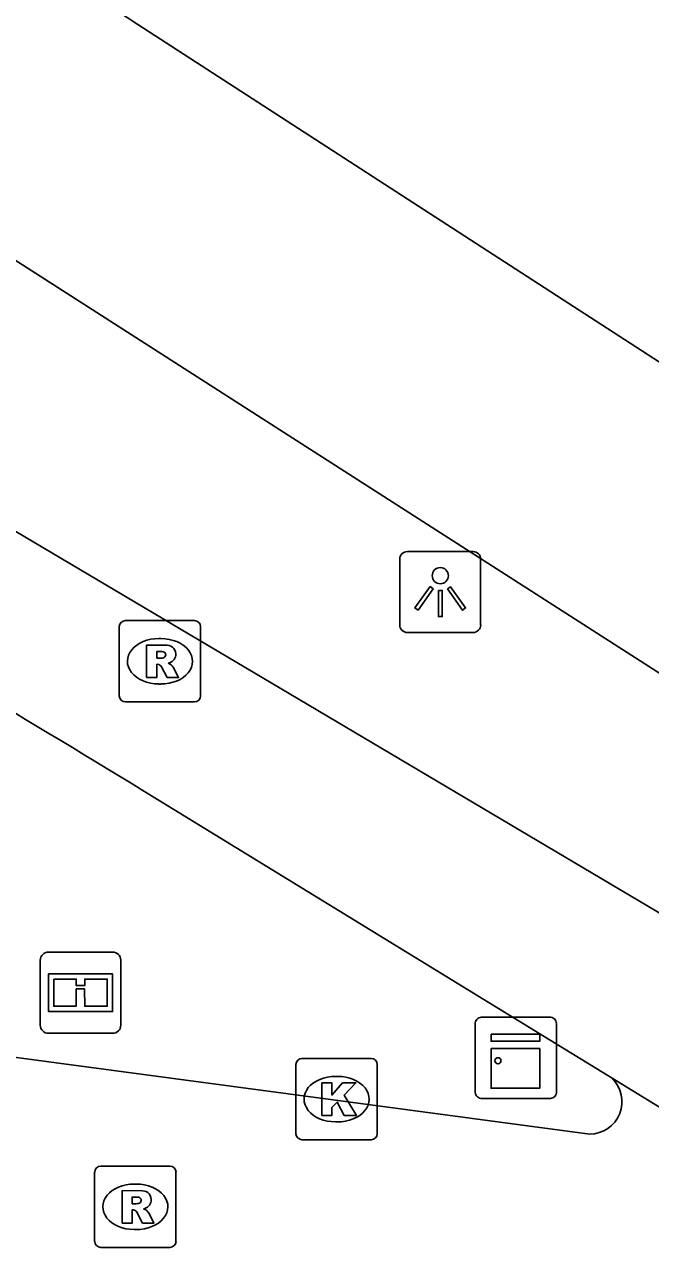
# Model space of a CAD drawing. Extents: x 160664 to 161506, y 382245 to 383288.
# Drawn here: x 161126.56 to 161134.26, y 383227.49 to 383242.59 of the extents above; entities that cross this region are included whole.
import ezdxf

# ---------------------------------------------------------------- set-up
doc = ezdxf.new("R2010")
doc.units = 0
for name, color, linetype in [('IMGEO_Fietspad_gesloten', 7, 'Continuous'), ('IMGEO_Informatiebord', 7, 'Continuous'), ('IMGEO_Kast', 7, 'Continuous'), ('IMGEO_Kolk', 7, 'Continuous'), ('IMGEO_Lichtpunt', 7, 'Continuous'), ('IMGEO_Rijbaan_lokaal_gesloten', 7, 'Continuous'), ('IMGEO_Rioolput', 7, 'Continuous'), ('IMGEO_Voetpad_open', 7, 'Continuous')]:
    doc.layers.add(name, color=color, linetype=linetype)

msp = doc.modelspace()

# ---------------------------------------------------------------- linework, layer by layer
at = {"layer": 'IMGEO_Fietspad_gesloten'}
for points in [[(161140.227, 383228.072), (161136.248, 383230.541), (161125.317, 383237.021)], [(161128.011, 383233.163), (161133.786, 383229.625)], [(161133.786, 383229.625), (161141.018, 383225.193), (161142.139, 383226.886), (161140.227, 383228.072)]]:
    msp.add_lwpolyline(points, dxfattribs=at)
msp.add_arc((161048.109, 383102.957), 152.768, 58.4644, 62.51921, dxfattribs=at)
at = {"layer": 'IMGEO_Informatiebord'}
for p, q in [((161126.849, 383231.175), (161127.639, 383231.175)), ((161127.639, 383231.175), (161126.849, 383231.175)), ((161126.749, 383230.275), (161126.749, 383231.075)), ((161126.749, 383231.075), (161126.749, 383230.275)), ((161127.739, 383231.075), (161127.739, 383230.275)), ((161127.739, 383230.275), (161127.739, 383231.075)), ((161127.639, 383230.175), (161126.849, 383230.175)), ((161126.849, 383230.175), (161127.639, 383230.175))]:
    msp.add_line(p, q, dxfattribs=at)
for points in [[(161126.85, 383230.907), (161127.638, 383230.907), (161127.638, 383230.443), (161126.85, 383230.443), (161126.85, 383230.907)], [(161126.915, 383230.842), (161126.915, 383230.508), (161127.19, 383230.508), (161127.191, 383230.721), (161127.295, 383230.722), (161127.296, 383230.508), (161127.573, 383230.508), (161127.573, 383230.842), (161127.297, 383230.842), (161127.297, 383230.762), (161127.191, 383230.762), (161127.191, 383230.842), (161126.915, 383230.842)]]:
    msp.add_lwpolyline(points, dxfattribs=at)
for centre, start, end in [((161126.849, 383231.075), 90, 180), ((161126.849, 383231.075), 90, 180), ((161127.639, 383231.075), 0, 90), ((161127.639, 383231.075), 360, 90), ((161126.849, 383230.275), 180, 270), ((161126.849, 383230.275), 180, 270), ((161127.639, 383230.275), 270, 0), ((161127.639, 383230.275), 270, 0)]:
    msp.add_arc(centre, 0.1, start, end, dxfattribs=at)
at = {"layer": 'IMGEO_Kast'}
for p, q in [((161132.177, 383230.373), (161133.018, 383230.373)), ((161133.018, 383230.373), (161132.177, 383230.373)), ((161132.102, 383229.448), (161132.102, 383230.289)), ((161132.102, 383230.289), (161132.102, 383229.448)), ((161133.102, 383230.298), (161133.102, 383229.457)), ((161133.102, 383229.457), (161133.102, 383230.298)), ((161133.027, 383229.373), (161132.186, 383229.373)), ((161132.186, 383229.373), (161133.027, 383229.373))]:
    msp.add_line(p, q, dxfattribs=at)
for points in [[(161132.297, 383230.163), (161132.897, 383230.163), (161132.897, 383230.078), (161132.297, 383230.078), (161132.297, 383230.163)], [(161132.297, 383229.988), (161132.897, 383229.988), (161132.897, 383229.499), (161132.297, 383229.499), (161132.297, 383229.988)]]:
    msp.add_lwpolyline(points, dxfattribs=at)
msp.add_circle((161132.381, 383229.837), 0.0377, dxfattribs=at)
for centre, start, end in [((161132.18, 383230.295), 92.4484, 184.2845), ((161132.18, 383230.295), 92.4484, 184.2845), ((161133.024, 383230.295), 2.4484, 94.2845), ((161133.024, 383230.295), 2.4484, 94.2845), ((161133.024, 383229.451), 272.4484, 4.2845), ((161133.024, 383229.451), 272.4484, 4.2845), ((161132.18, 383229.451), 182.4484, 274.2845), ((161132.18, 383229.451), 182.4484, 274.2845)]:
    msp.add_arc(centre, 0.0779, start, end, dxfattribs=at)
at = {"layer": 'IMGEO_Kolk'}
for p, q in [((161129.895, 383228.939), (161129.895, 383229.791)), ((161129.97, 383229.865), (161130.822, 383229.865)), ((161130.896, 383229.791), (161130.896, 383228.939)), ((161130.383, 383229.645), (161130.408, 383229.645)), ((161130.406, 383229.085), (161130.381, 383229.085)), ((161130.822, 383228.865), (161129.97, 383228.865))]:
    msp.add_line(p, q, dxfattribs=at)
for points in [[(161129.895, 383228.939), (161129.895, 383229.791)], [(161129.97, 383229.865), (161130.822, 383229.865)], [(161130.896, 383229.791), (161130.896, 383228.939)], [(161130.216, 383229.565), (161130.339, 383229.565), (161130.339, 383229.414), (161130.469, 383229.565), (161130.633, 383229.565), (161130.487, 383229.414), (161130.64, 383229.165), (161130.488, 383229.165), (161130.403, 383229.329), (161130.339, 383229.262), (161130.339, 383229.165), (161130.216, 383229.165), (161130.216, 383229.565)], [(161130.822, 383228.865), (161129.97, 383228.865)]]:
    msp.add_lwpolyline(points, dxfattribs=at)
for centre, start, end in [((161129.972, 383229.789), 91.552, 178.448), ((161129.972, 383229.789), 91.552, 178.448), ((161130.82, 383229.789), 1.552, 88.448), ((161130.82, 383229.789), 1.552, 88.448), ((161129.972, 383228.941), 181.552, 268.448), ((161129.972, 383228.941), 181.552, 268.448), ((161130.82, 383228.941), 271.552, 358.448), ((161130.82, 383228.941), 271.552, 358.448)]:
    msp.add_arc(centre, 0.0765, start, end, dxfattribs=at)
for centre, major_axis, ratio, start_param, end_param in [((161130.382, 383229.365), (-0.387, 0.002), 0.722429, 4.712389, 7.853982), ((161130.407, 383229.365), (-0.39, 0.002), 0.717154, 1.570796, 4.712389)]:
    msp.add_ellipse(centre, major_axis=major_axis, ratio=ratio, start_param=start_param, end_param=end_param, dxfattribs=at)
at = {"layer": 'IMGEO_Lichtpunt'}
for p, q in [((161132.075, 383236.104), (161131.267, 383236.104)), ((161132.075, 383236.104), (161131.267, 383236.104)), ((161131.173, 383236.009), (161131.173, 383235.202)), ((161131.173, 383236.009), (161131.173, 383235.202)), ((161132.169, 383235.202), (161132.169, 383236.009)), ((161132.169, 383235.202), (161132.169, 383236.009)), ((161131.267, 383235.108), (161132.075, 383235.108)), ((161131.267, 383235.108), (161132.075, 383235.108))]:
    msp.add_line(p, q, dxfattribs=at)
for points in [[(161131.547, 383235.673), (161131.586, 383235.645), (161131.398, 383235.383), (161131.36, 383235.41), (161131.547, 383235.673)], [(161131.759, 383235.645), (161131.797, 383235.672), (161131.984, 383235.41), (161131.945, 383235.382), (161131.759, 383235.645)], [(161131.649, 383235.625), (161131.696, 383235.625), (161131.696, 383235.303), (161131.649, 383235.303), (161131.649, 383235.625)]]:
    msp.add_lwpolyline(points, dxfattribs=at)
msp.add_circle((161131.672, 383235.807), 0.0994, dxfattribs=at)
for centre, start, end in [((161131.267, 383236.009), 90, 180), ((161131.267, 383236.009), 90, 180), ((161132.075, 383236.009), 0, 90), ((161132.075, 383236.009), 0, 90), ((161131.267, 383235.202), 180, 270), ((161131.267, 383235.202), 180, 270), ((161132.075, 383235.202), 270, 0), ((161132.075, 383235.202), 270, 360)]:
    msp.add_arc(centre, 0.0946, start, end, dxfattribs=at)
at = {"layer": 'IMGEO_Rijbaan_lokaal_gesloten'}
for points in [[(161113.854, 383247.653), (161116.357, 383246.147), (161118.398, 383244.845), (161136.489, 383233.25), (161141.411, 383230.116)], [(161144.871, 383231.637), (161127.951, 383242.59)]]:
    msp.add_lwpolyline(points, dxfattribs=at)
msp.add_arc((161152.229, 383280.025), 44.619, 230.4666, 237.0353, dxfattribs=at)
at = {"layer": 'IMGEO_Rioolput'}
for p, q in [((161127.796, 383235.254), (161128.648, 383235.254)), ((161127.721, 383234.328), (161127.721, 383235.18)), ((161128.722, 383235.18), (161128.722, 383234.328)), ((161128.209, 383235.034), (161128.234, 383235.034)), ((161128.232, 383234.474), (161128.207, 383234.474)), ((161128.648, 383234.254), (161127.796, 383234.254)), ((161127.418, 383227.614), (161127.418, 383228.466)), ((161127.493, 383228.54), (161128.345, 383228.54)), ((161128.419, 383228.466), (161128.419, 383227.614)), ((161127.906, 383228.32), (161127.931, 383228.32)), ((161127.929, 383227.76), (161127.904, 383227.76)), ((161128.345, 383227.54), (161127.493, 383227.54))]:
    msp.add_line(p, q, dxfattribs=at)
for points in [[(161127.796, 383235.254), (161128.648, 383235.254)], [(161127.721, 383234.328), (161127.721, 383235.18)], [(161128.722, 383235.18), (161128.722, 383234.328)], [(161128.31, 383234.952), (161128.058, 383234.954), (161128.058, 383234.554)], [(161128.236, 383234.873), (161128.182, 383234.873), (161128.182, 383234.792)], [(161128.182, 383234.792), (161128.234, 383234.792)], [(161128.058, 383234.554), (161128.182, 383234.554), (161128.182, 383234.716), (161128.193, 383234.716)], [(161128.24, 383234.687), (161128.311, 383234.554), (161128.451, 383234.554), (161128.386, 383234.68)], [(161128.648, 383234.254), (161127.796, 383234.254)], [(161127.418, 383227.614), (161127.418, 383228.466)], [(161127.493, 383228.54), (161128.345, 383228.54)], [(161128.419, 383228.466), (161128.419, 383227.614)], [(161128.007, 383228.238), (161127.755, 383228.24), (161127.755, 383227.84)], [(161127.933, 383228.159), (161127.879, 383228.159), (161127.879, 383228.078)], [(161127.755, 383227.84), (161127.879, 383227.84), (161127.879, 383228.002), (161127.89, 383228.002)], [(161127.879, 383228.078), (161127.931, 383228.078)], [(161127.937, 383227.973), (161128.008, 383227.84), (161128.148, 383227.84), (161128.083, 383227.966)], [(161128.345, 383227.54), (161127.493, 383227.54)]]:
    msp.add_lwpolyline(points, dxfattribs=at)
for centre, radius, start, end in [((161127.798, 383235.178), 0.0765, 91.552, 178.448), ((161127.798, 383235.178), 0.0765, 91.552, 178.448), ((161128.646, 383235.178), 0.0765, 1.552, 88.448), ((161128.646, 383235.178), 0.0765, 1.552, 88.448), ((161128.309, 383234.842), 0.109, 350.3612, 89.416), ((161128.218, 383234.981), 0.19, 274.7715, 282.9687), ((161128.242, 383234.777), 0.0964, 77.0061, 93.1865), ((161128.256, 383234.834), 0.0378, 276.6634, 79.6772), ((161128.307, 383234.842), 0.112, 277.5842, 350.9817), ((161128.192, 383234.663), 0.0533, 26.0293, 88.6989), ((161128.291, 383234.627), 0.108, 29.5134, 73.7905), ((161127.798, 383234.33), 0.0765, 181.552, 268.448), ((161127.798, 383234.33), 0.0765, 181.552, 268.448), ((161128.646, 383234.33), 0.0765, 271.552, 358.448), ((161128.646, 383234.33), 0.0765, 271.552, 358.448), ((161127.495, 383228.464), 0.0765, 91.552, 178.448), ((161127.495, 383228.464), 0.0765, 91.552, 178.448), ((161128.343, 383228.464), 0.0765, 1.552, 88.448), ((161128.343, 383228.464), 0.0765, 1.552, 88.448), ((161127.939, 383228.063), 0.0964, 77.0061, 93.1865), ((161127.953, 383228.12), 0.0378, 276.6634, 79.6772), ((161128.006, 383228.128), 0.109, 350.3612, 89.416), ((161128.004, 383228.128), 0.112, 277.5842, 350.9817), ((161127.889, 383227.949), 0.0533, 26.0293, 88.6989), ((161127.915, 383228.267), 0.19, 274.7715, 282.9687), ((161127.988, 383227.913), 0.108, 29.5134, 73.7905), ((161127.495, 383227.616), 0.0765, 181.552, 268.448), ((161127.495, 383227.616), 0.0765, 181.552, 268.448), ((161128.343, 383227.616), 0.0765, 271.552, 358.448), ((161128.343, 383227.616), 0.0765, 271.552, 358.448)]:
    msp.add_arc(centre, radius, start, end, dxfattribs=at)
for centre, major_axis, ratio, start_param, end_param in [((161128.208, 383234.754), (-0.387, 0.002), 0.722429, 4.712389, 7.853982), ((161128.233, 383234.754), (-0.39, 0.002), 0.717154, 1.570796, 4.712389), ((161127.905, 383228.04), (-0.387, 0.002), 0.722429, 4.712389, 7.853982), ((161127.93, 383228.04), (-0.39, 0.002), 0.717154, 1.570796, 4.712389)]:
    msp.add_ellipse(centre, major_axis=major_axis, ratio=ratio, start_param=start_param, end_param=end_param, dxfattribs=at)
at = {"layer": 'IMGEO_Voetpad_open'}
msp.add_lwpolyline([(161133.511, 383228.934), (161125.377, 383230.022)], dxfattribs=at)
msp.add_arc((161133.508, 383229.335), 0.401, 270.4248, 46.1727, dxfattribs=at)

doc.saveas('drawing.dxf')
